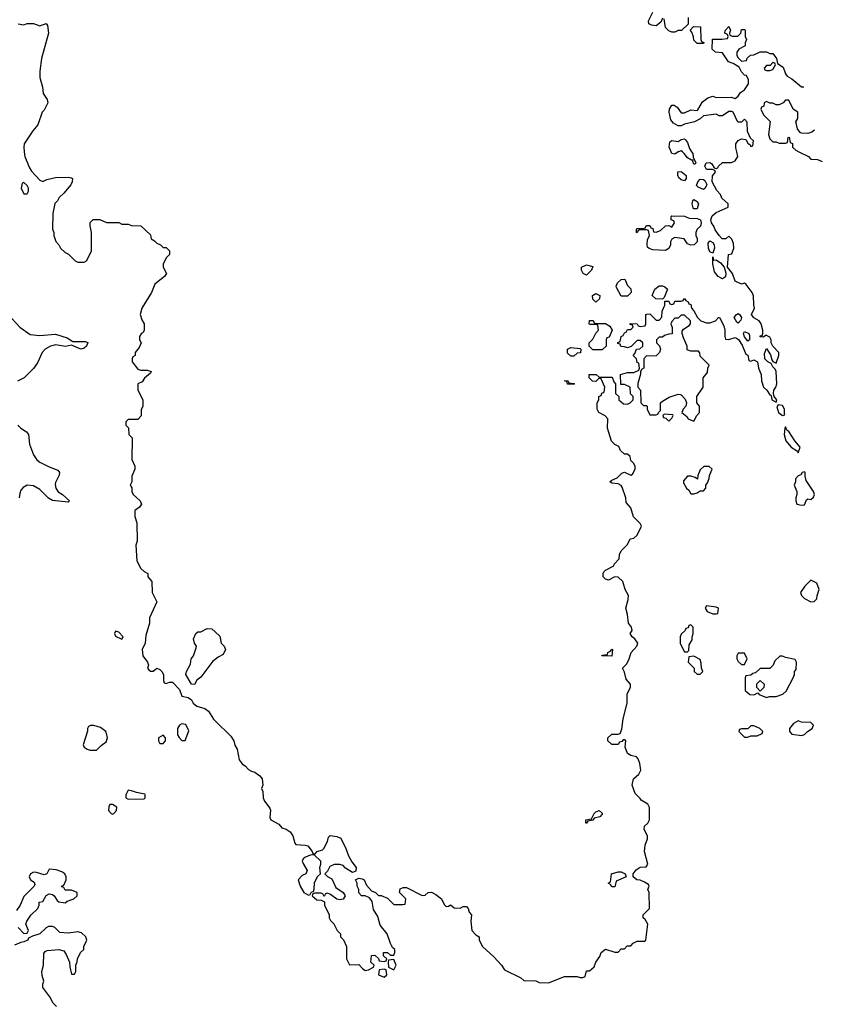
# Model space of a CAD drawing. Header units: inches. Extents: x 2348352 to 2479776, y 460422 to 613655.
# Tile 370 of 590: x 2438763 to 2443842, y 524603 to 530836. Entities that reach past the tile are written whole.
import ezdxf

# ---------------------------------------------------------------- set-up
doc = ezdxf.new("R2010")
doc.units = ezdxf.units.IN
doc.header["$MEASUREMENT"] = 0
for name, color, linetype in [('C4532', 7, 'Continuous'), ('C4533', 7, 'Continuous'), ('C4542', 7, 'Continuous'), ('C4543', 7, 'Continuous')]:
    doc.layers.add(name, color=color, linetype=linetype)

msp = doc.modelspace()

# ---------------------------------------------------------------- linework, layer by layer
at = {"layer": 'C4532', "color": 4}
for points, elevation in [([(2438791.9, 530000), (2438795.5, 529970), (2438822, 529902), (2438837.3, 529877.3), (2438890, 529821), (2438910, 529812), (2438935.3, 529824.7), (2438990, 529838), (2439070, 529838.8), (2439090, 529836), (2439098, 529830), (2439096, 529810), (2439086, 529790), (2439042.8, 529737.2), (2439012, 529710), (2439002, 529690), (2438986.4, 529673.6), (2438972, 529610), (2438971.3, 529510), (2438978, 529490), (2438978, 529470), (2438991.1, 529431.1), (2439010, 529412), (2439022, 529390), (2439050, 529362), (2439070.9, 529350.9), (2439114, 529310), (2439130, 529302), (2439170, 529302), (2439186, 529310), (2439218, 529370), (2439218, 529490), (2439208.4, 529531.6), (2439208.4, 529551.6), (2439228.4, 529571.6), (2439270, 529572), (2439312.7, 529552.7), (2439390, 529552), (2439410, 529542), (2439450, 529542), (2439470, 529534), (2439530, 529532), (2439590, 529474), (2439594, 529450), (2439616.9, 529436.9), (2439630, 529422), (2439654, 529410), (2439670, 529394), (2439690, 529394), (2439710, 529374), (2439710.7, 529349.3), (2439692, 529330), (2439671.3, 529290), (2439671.3, 529270), (2439691.3, 529230), (2439678.8, 529210), (2439618.5, 529161.5), (2439598, 529110), (2439536, 529010), (2439524.7, 528970), (2439535.3, 528935.3), (2439550.8, 528910), (2439551.3, 528870), (2439543.6, 528856.4), (2439531.6, 528848.4), (2439522, 528830), (2439522, 528810), (2439532, 528790), (2439519.6, 528760.4), (2439494, 528730), (2439494, 528710), (2439478, 528702), (2439474, 528690), (2439474, 528670), (2439510, 528624.7), (2439530, 528618), (2439570, 528617.3), (2439596, 528610), (2439590, 528598), (2439553.4, 528566.6), (2439537.3, 528542.7), (2439511.3, 528530), (2439511.3, 528490), (2439542, 528430), (2439542, 528390), (2439532.7, 528367.3), (2439531.6, 528328.4), (2439510, 528306), (2439450, 528306), (2439434, 528290), (2439434, 528270), (2439452, 528252), (2439454, 528210), (2439474, 528190), (2439472.7, 528052.7), (2439492, 528010), (2439492, 527990), (2439472.7, 527947.3), (2439472, 527910), (2439462, 527890), (2439471.6, 527871.6), (2439472, 527850), (2439482, 527830), (2439526, 527790), (2439534, 527770), (2439522, 527750), (2439491.3, 527730), (2439491.6, 527691.6), (2439504.7, 527650), (2439505.4, 527534.6), (2439498, 527510), (2439504.7, 527410), (2439530, 527362), (2439550, 527342), (2439574, 527330), (2439574, 527310), (2439599.6, 527279.6), (2439602, 527210), (2439631.3, 527150), (2439584.7, 527050), (2439583.6, 527016.4), (2439562, 526938), (2439558, 526890), (2439538.8, 526850), (2439542.8, 526810), (2439571.3, 526770), (2439578, 526750), (2439572, 526730), (2439579.6, 526719.6), (2439590, 526712), (2439607.3, 526712.7), (2439630, 526732), (2439650, 526722), (2439662, 526710), (2439672, 526690), (2439672.7, 526652.7), (2439678, 526638), (2439690, 526634), (2439710, 526642), (2439730, 526642), (2439775.3, 526595.3), (2439790, 526554), (2439830, 526544.7), (2439850, 526531.3), (2439861, 526510), (2439884.7, 526490), (2439935.3, 526475.3), (2439958.6, 526458.6), (2439988.6, 526408.6), (2440000, 526397.5)], 76), ([(2438690.9, 528970.9), (2438764.7, 528890), (2438830, 528844), (2438890, 528837.3), (2438990, 528845.7), (2439062.9, 528822.9), (2439098.8, 528798.8), (2439178, 528798), (2439193.4, 528793.4), (2439186, 528770), (2439170, 528757.2), (2439150.4, 528749.6), (2439090, 528775.3), (2439053, 528767), (2438990, 528777.4), (2438958.8, 528770), (2438924, 528750), (2438906, 528730), (2438875.3, 528664.7), (2438850, 528628), (2438791.1, 528568.9), (2438750, 528548)], 72), ([(2438751.3, 528270), (2438770, 528251.3), (2438806.4, 528226.4), (2438818, 528210), (2438824.7, 528150), (2438850, 528082), (2438871.3, 528050), (2438890, 528036), (2438950, 528004.7), (2439003.6, 527983.6), (2439014, 527970), (2439012.7, 527952.7), (2438990, 527906), (2438987.1, 527892.9), (2438990.8, 527870), (2439007.4, 527847.4), (2439034.8, 527830), (2439078, 527790), (2439070, 527782), (2438970, 527792.3), (2438946.2, 527806.2), (2438890, 527862.7), (2438850, 527885.2), (2438810, 527889), (2438784.5, 527875.5), (2438770, 527858), (2438763.5, 527836.5), (2438758.8, 527810)], 72), ([(2440000, 526786.4), (2439985.2, 526774.8), (2439910, 526674), (2439884.9, 526655.1), (2439870, 526628), (2439849.3, 526629.3), (2439815.3, 526690), (2439818, 526710), (2439844, 526756), (2439848.7, 526790), (2439862, 526810), (2439880.4, 526859.6), (2439882, 526870), (2439868.7, 526890), (2439863.1, 526916.9), (2439878, 526950), (2439890, 526962), (2439910, 526962), (2439950, 526982), (2439979.6, 526979.6), (2440000, 526961.1)], 76), ([(2438754, 525090), (2438790, 525052), (2438810, 525054), (2438818, 525070), (2438802, 525110), (2438809, 525130), (2438833.6, 525166.4), (2438878, 525210), (2438886, 525230), (2438886, 525250), (2438910, 525254), (2438930, 525292), (2438950, 525302), (2438970, 525298), (2438982, 525290), (2438999.6, 525259.6), (2439010, 525252), (2439050, 525246), (2439064, 525256), (2439106, 525270), (2439126, 525290), (2439126, 525310), (2439090, 525326), (2439050, 525326), (2439042, 525342), (2439030, 525346), (2439028, 525350), (2439042, 525358), (2439058, 525390), (2439058, 525410), (2439048, 525430), (2439030, 525442), (2438994.6, 525454.6), (2438950, 525458), (2438934, 525430), (2438918, 525422), (2438870, 525438), (2438850, 525439), (2438832, 525430), (2438822, 525410), (2438831.6, 525391.6), (2438855.3, 525375.3), (2438858, 525362), (2438854, 525350), (2438790, 525286), (2438766, 525230), (2438742.5, 525197.5)], 76), ([(2438995.3, 524590), (2438975.3, 524610), (2438954, 524650), (2438909.2, 524710), (2438909.1, 524730.9), (2438915.3, 524750), (2438904.7, 524784.7), (2438904, 524810), (2438914, 524850), (2438915.5, 524924.5), (2438923.2, 524936.8), (2438937.2, 524942.8), (2439010.8, 524950.8), (2439042, 524942), (2439058, 524918), (2439078, 524870), (2439079.6, 524839.6), (2439090, 524794), (2439110, 524794), (2439118, 524810), (2439118, 524850), (2439127.3, 524872.7), (2439128.4, 524891.6), (2439148, 524930), (2439168, 524950), (2439168, 524970), (2439188, 525010), (2439182, 525030), (2439155.1, 525055.1), (2439130, 525061.2), (2439070, 525054), (2439018, 525058), (2438986, 525090), (2438970, 525095.3), (2438945.4, 525094.6), (2438930, 525088), (2438890, 525048.7), (2438844.7, 525035.3), (2438818, 525022), (2438814, 525010), (2438790, 524998), (2438770, 524995.3), (2438730, 524978)], 76)]:
    msp.add_lwpolyline(points, dxfattribs=dict(at, elevation=elevation))
at = {"layer": 'C4532', "color": 4, "elevation": 76}
for points in [[(2438790, 529806), (2438778, 529802), (2438772, 529770), (2438790, 529734), (2438810, 529734), (2438818, 529750), (2438818, 529770), (2438810, 529786)], [(2439370, 526966), (2439362, 526950), (2439370, 526934), (2439410, 526914), (2439418, 526930), (2439390, 526958)], [(2439231.6, 526368.4), (2439212, 526368), (2439198, 526362), (2439192, 526348), (2439192, 526332), (2439165.4, 526245.4), (2439172, 526230), (2439190, 526218), (2439210, 526211.3), (2439250, 526212), (2439278, 526242), (2439310, 526264.7), (2439319, 526290), (2439315.3, 526310), (2439308.7, 526330), (2439274.8, 526354.8)], [(2439790, 526378), (2439774, 526370), (2439762, 526350), (2439762, 526310), (2439771.6, 526291.6), (2439790, 526274), (2439810, 526274), (2439833.6, 526333.6), (2439815.3, 526375.3)], [(2439670, 526306), (2439642, 526290), (2439642, 526270), (2439650, 526254), (2439670, 526254), (2439686, 526270), (2439686, 526290)], [(2439450, 525958), (2439434, 525930), (2439434, 525910), (2439450, 525902), (2439550, 525904.7), (2439558, 525910), (2439558, 525930), (2439554, 525934), (2439503.1, 525943.1), (2439470, 525955.3)], [(2439350, 525868), (2439332.7, 525867.3), (2439326.4, 525853.6), (2439326, 525830), (2439342, 525810), (2439350, 525806.8), (2439358, 525810), (2439375.3, 525830), (2439378, 525850)]]:
    msp.add_lwpolyline(points, close=True, dxfattribs=at)
at = {"layer": 'C4533', "color": 4, "elevation": 76}
msp.add_lwpolyline([(2438754, 530810), (2438790, 530804.7), (2438810, 530811.3), (2438850, 530811.3), (2438890, 530798), (2438930, 530811.3), (2438939.6, 530799.6), (2438946, 530750), (2438901, 530590), (2438891, 530510), (2438890.8, 530470), (2438906.8, 530410), (2438911, 530370), (2438936, 530330), (2438941, 530310), (2438917.3, 530262.7), (2438904.7, 530250), (2438878, 530170), (2438846.4, 530133.6), (2438791.3, 530050), (2438788.2, 530030), (2438791.9, 530000)], dxfattribs=at)
at = {"layer": 'C4542', "color": 4, "elevation": 76}
for points in [[(2440000, 526397.5), (2440099.9, 526299.9), (2440118.8, 526270), (2440124.5, 526244.5), (2440138.8, 526218.8), (2440151, 526150), (2440170, 526124.7), (2440191.1, 526111.1), (2440212, 526090), (2440230, 526078), (2440250, 526072), (2440282, 526050), (2440298, 526030), (2440302, 525990), (2440294, 525970), (2440302, 525950), (2440304.7, 525910), (2440312, 525890), (2440345.4, 525845.4), (2440351.1, 525831.1), (2440346, 525786), (2440351.3, 525771.3), (2440403.6, 525743.6), (2440421, 525721), (2440450, 525711.3), (2440474.4, 525694.4), (2440491.3, 525670), (2440503.6, 525623.6), (2440510, 525614), (2440568.9, 525611.1), (2440585.4, 525605.4), (2440614, 525570), (2440618, 525558), (2440630, 525554), (2440646, 525570), (2440679, 525581), (2440688, 525590), (2440710, 525634), (2440718, 525662), (2440728.4, 525671.6), (2440770, 525666), (2440794.8, 525654.8), (2440826.8, 525590), (2440843.4, 525543.4), (2440864.9, 525504.9), (2440891.3, 525470), (2440890, 525446), (2440870, 525438), (2440825.2, 525465.2), (2440810, 525482), (2440790, 525488), (2440752.7, 525487.3), (2440725.4, 525474.6), (2440710, 525446), (2440694, 525430), (2440711.6, 525411.6), (2440738, 525398), (2440762.8, 525342.8), (2440810.7, 525310.7), (2440822, 525290), (2440811, 525269), (2440790, 525264), (2440769, 525269), (2440730, 525298), (2440710, 525306), (2440698, 525302), (2440690, 525286), (2440682, 525302), (2440670, 525306), (2440630, 525306), (2440618, 525302), (2440614, 525290), (2440643.6, 525263.6), (2440670, 525262), (2440692, 525252), (2440692, 525230), (2440722, 525170), (2440722, 525150), (2440730, 525134), (2440751.6, 525111.6), (2440772, 525070), (2440794, 525050), (2440794, 525030), (2440811.6, 525011.6), (2440832, 524970), (2440831.3, 524890), (2440850, 524852), (2440910, 524854), (2440932, 524830), (2440950, 524818), (2440970, 524822), (2441002, 524838), (2441006, 524850), (2440986, 524870), (2440988.4, 524911.6), (2441010, 524914), (2441032.7, 524892.7), (2441038, 524878), (2441070, 524874), (2441082, 524878), (2441086, 524890), (2441066, 524910), (2441066, 524930), (2441091.6, 524931.6), (2441110, 524914), (2441130, 524914), (2441138, 524930), (2441138, 524950), (2441123.1, 524963.1), (2441108.7, 524988.7), (2441088.9, 525048.9), (2441044, 525104), (2441030, 525158), (2441002.7, 525202.7), (2440993.2, 525253.2), (2440986, 525266), (2440977.2, 525277.2), (2440950, 525289), (2440926, 525290), (2440908.4, 525308.4), (2440908.7, 525330), (2440898, 525350), (2440898, 525370), (2440888.7, 525390), (2440910, 525402), (2440930, 525398), (2440942, 525390), (2440956.9, 525356.9), (2440990, 525322), (2441014, 525310), (2441032.7, 525292.7), (2441050, 525292), (2441090, 525274), (2441130, 525234), (2441190, 525234), (2441202, 525238), (2441206, 525270), (2441166, 525310), (2441170, 525334), (2441190, 525342), (2441210, 525342), (2441310, 525292), (2441330, 525294), (2441348.4, 525311.6), (2441370, 525312), (2441397.3, 525297.3), (2441432, 525270), (2441450, 525234), (2441462, 525222), (2441476.4, 525223.6), (2441490, 525232), (2441512.7, 525212.7), (2441550, 525212), (2441570, 525222), (2441590, 525222), (2441602, 525210), (2441606.4, 525186.4), (2441622, 525170), (2441618, 525130), (2441624.7, 525070), (2441650, 525042), (2441671, 525031), (2441671.3, 525010), (2441691.3, 524970), (2441763.6, 524903.6), (2441811.3, 524850), (2441830, 524822), (2441934, 524770), (2441952.7, 524752.7), (2442030, 524752), (2442050, 524742), (2442110, 524738), (2442210, 524778), (2442290, 524778), (2442310, 524772), (2442327.3, 524772.7), (2442342, 524778), (2442350, 524814), (2442370, 524814), (2442399, 524841), (2442408.7, 524870), (2442434, 524906), (2442442, 524930), (2442470, 524951.3), (2442530, 524934), (2442550, 524934), (2442570, 524954), (2442590, 524954), (2442607.3, 524972.7), (2442630, 524974), (2442646, 524990), (2442670, 525002), (2442718, 525002), (2442726, 525010), (2442738, 525110), (2442720.4, 525140.4), (2442708, 525150), (2442708, 525170), (2442748, 525210), (2442746, 525310), (2442738, 525330), (2442746, 525350), (2442742, 525362), (2442716.4, 525376.4), (2442690, 525388), (2442668, 525390), (2442646, 525410), (2442646, 525430), (2442664.7, 525455.3), (2442690, 525471.3), (2442727.3, 525472.7), (2442738, 525490), (2442718, 525570), (2442722, 525610), (2442735.3, 525650), (2442735.3, 525670), (2442715.3, 525710), (2442718, 525730), (2442738, 525750), (2442748.4, 525771.6), (2442748.4, 525848.4), (2442738, 525870), (2442695.3, 525895.3), (2442690, 525906), (2442658, 525938), (2442638, 525990), (2442648, 526030), (2442680.4, 526059.6), (2442694.6, 526085.4), (2442687.3, 526127.3), (2442676.4, 526156.4), (2442666, 526170), (2442630, 526179), (2442608.7, 526190), (2442594, 526230), (2442598, 526270), (2442590, 526278), (2442582, 526278), (2442572.7, 526267.3), (2442558, 526262), (2442550, 526248), (2442510, 526248), (2442486, 526270), (2442486, 526290), (2442510, 526314), (2442550, 526314), (2442562, 526318), (2442574.6, 526345.4), (2442582, 526410), (2442608, 526510), (2442607.3, 526567.3), (2442628, 526610), (2442628, 526630), (2442602, 526662), (2442590, 526706), (2442578, 526730), (2442603.1, 526756.9), (2442617.2, 526782.8), (2442633.2, 526830), (2442669, 526870), (2442675.3, 526890), (2442656.5, 526916.5), (2442638, 526930), (2442626, 526950), (2442638, 526970), (2442635.3, 526990), (2442615.3, 527015.3), (2442609, 527070), (2442599, 527110), (2442614.6, 527165.4), (2442615.3, 527190), (2442594, 527230), (2442579, 527279), (2442550, 527308), (2442530, 527308.7), (2442490, 527289), (2442470, 527295.3), (2442455.3, 527310), (2442455.3, 527330), (2442460.2, 527339.8), (2442470, 527352), (2442522, 527378), (2442526, 527390), (2442556.4, 527423.6), (2442558, 527450), (2442570, 527474), (2442610, 527514), (2442626, 527550), (2442650, 527554), (2442670, 527574), (2442698, 527630), (2442690, 527646), (2442648, 527690), (2442630, 527746), (2442600.4, 527780.4), (2442598, 527810), (2442576.4, 527876.4), (2442568.4, 527888.4), (2442550, 527898), (2442510, 527902), (2442498, 527910), (2442510, 527922), (2442543.1, 527936.9), (2442573.6, 527966.4), (2442590.8, 527970.8), (2442630, 527952), (2442640.4, 527959.6), (2442658, 527990), (2442658, 528010), (2442648.4, 528028.4), (2442630, 528046), (2442626, 528070), (2442610, 528086), (2442590, 528086), (2442566, 528110), (2442554.6, 528134.6), (2442530, 528146), (2442508.4, 528168.4), (2442482, 528250), (2442486, 528310), (2442468.4, 528328.4), (2442428.9, 528348.9), (2442418, 528370), (2442418, 528410), (2442428, 528430), (2442428.4, 528451.6), (2442442, 528458), (2442447.3, 528472.7), (2442462, 528478), (2442466, 528510), (2442442, 528562), (2442430, 528566), (2442410, 528546), (2442388.4, 528548.4), (2442366, 528570), (2442366, 528590), (2442411.1, 528591.1), (2442430, 528574), (2442512.7, 528572.7), (2442523.6, 528543.6), (2442534, 528530), (2442534, 528470), (2442554, 528450), (2442554, 528430), (2442583.6, 528403.6), (2442610, 528402), (2442626, 528410), (2442646, 528430), (2442646, 528450), (2442628.4, 528468.4), (2442626, 528510), (2442590, 528526), (2442567.3, 528527.3), (2442566, 528590), (2442610, 528602), (2442650, 528602), (2442682, 528618), (2442686, 528630), (2442682, 528662), (2442670, 528666), (2442666, 528690), (2442646, 528710), (2442656.4, 528723.6), (2442666, 528750), (2442687.3, 528752.7), (2442706, 528770), (2442706, 528790), (2442690, 528806), (2442670, 528806), (2442632.7, 528767.3), (2442610, 528758), (2442590, 528766), (2442567.3, 528767.3), (2442562, 528782), (2442547.3, 528787.3), (2442547.3, 528792.7), (2442562, 528798), (2442568.4, 528831.6), (2442582, 528838), (2442590, 528854), (2442602, 528858), (2442610, 528874), (2442630, 528874), (2442646, 528890), (2442642, 528902), (2442627.3, 528907.3), (2442627.3, 528912.7), (2442671.6, 528911.6), (2442678, 528898), (2442690, 528894), (2442722, 528898), (2442726, 528910), (2442726, 528970), (2442732.7, 528972.7), (2442750, 528974), (2442790, 528934), (2442810, 528934), (2442827.3, 528952.7), (2442828, 528990), (2442846, 529030), (2442846, 529054), (2442870, 529054), (2442878, 529038), (2442890, 529034), (2442902, 529038), (2442910, 529054), (2442950, 529054), (2442962, 529058), (2442970, 529071.3), (2442978, 529058), (2442994, 529050), (2442998, 529038), (2443010, 529034), (2443014, 529010), (2443030, 528994), (2443051.6, 528951.6), (2443074, 528930), (2443110, 528918), (2443130, 528918), (2443166, 528930), (2443186, 528950), (2443192, 528950), (2443218.8, 528898.8), (2443226, 528870), (2443224.7, 528830), (2443230, 528814), (2443250, 528812), (2443290, 528824.7), (2443299.8, 528819.8), (2443311.1, 528811.1), (2443336, 528776), (2443358, 528718), (2443372, 528712), (2443378, 528678), (2443390, 528674), (2443410, 528682), (2443431.3, 528670), (2443438.8, 528630), (2443456.3, 528590), (2443458, 528550), (2443471, 528510), (2443491.3, 528490), (2443510, 528462), (2443518, 528458), (2443522, 528430), (2443550, 528414), (2443554, 528430), (2443538, 528450), (2443534, 528470), (2443535.3, 528490), (2443549, 528510), (2443554, 528530), (2443549.3, 528609.3), (2443544, 528624), (2443530, 528638), (2443519, 528659), (2443498, 528670), (2443478, 528690), (2443476.4, 528723.6), (2443490, 528754), (2443514.8, 528714.8), (2443522, 528682), (2443530, 528672), (2443550, 528662), (2443568, 528710), (2443568, 528730), (2443528.7, 528768.7), (2443518, 528790), (2443518, 528810), (2443510, 528826), (2443490, 528838), (2443482, 528838), (2443470, 528826), (2443449.3, 528829.3), (2443450, 528834), (2443462, 528838), (2443466, 528850), (2443466, 528870), (2443455.3, 528910), (2443442, 528930), (2443410, 528949), (2443394, 528970), (2443414, 529010), (2443408.4, 529031.6), (2443407.3, 529087.3), (2443398, 529110), (2443360.4, 529160.4), (2443350, 529168), (2443330, 529162), (2443290, 529182), (2443274, 529230), (2443242, 529270), (2443248.7, 529350), (2443270, 529354), (2443282, 529390), (2443280.4, 529420.4), (2443270, 529446), (2443250, 529466), (2443231.1, 529448.9), (2443208.7, 529450), (2443189.4, 529469.4), (2443165.1, 529505.1), (2443156.2, 529530), (2443142, 529550), (2443137, 529570), (2443146.2, 529593.8), (2443170, 529616), (2443246, 529650), (2443246, 529670), (2443207.3, 529707.3), (2443198, 529730), (2443174.6, 529754.6), (2443146, 529810), (2443147.3, 529847.3), (2443166, 529870), (2443162, 529882), (2443147.3, 529887.3), (2443110, 529888.7), (2443098, 529910), (2443108, 529930), (2443130, 529931.3), (2443143.6, 529923.6), (2443158, 529898), (2443170, 529894), (2443182, 529898), (2443186, 529910), (2443210, 529932), (2443267.3, 529932.7), (2443290, 529942), (2443308, 529970), (2443300.7, 530000)], [(2442933.2, 530000), (2442930, 529999), (2442910, 529984), (2442889.2, 529989.2), (2442885, 530000)], [(2443015.2, 530000), (2443022, 529990), (2443025.4, 529965.4), (2443042, 529930), (2443038, 529922), (2443030, 529922), (2443022, 529938), (2443026, 529946), (2443014, 529946), (2442990, 529962.7), (2442969, 529990), (2442956.5, 530000)], [(2443694, 530000), (2443754, 529970), (2443770, 529954), (2443811.6, 529951.6), (2443842.2, 529937.6)], [(2440000, 526961.1), (2440030, 526934), (2440038, 526890), (2440056, 526870), (2440064.7, 526850), (2440050, 526818), (2440018.8, 526801.2), (2440000, 526786.4)]]:
    msp.add_lwpolyline(points, dxfattribs=at)
for points in [[(2442970, 529815.3), (2442950, 529822), (2442934.6, 529834.6), (2442927.3, 529852.7), (2442927.3, 529872.7), (2442950, 529876), (2442980.7, 529850), (2442981, 529830)], [(2443090, 529761.2), (2443056.5, 529776.5), (2443046.3, 529786.3), (2443054, 529810), (2443070, 529826), (2443090, 529824.7), (2443098.8, 529818.8), (2443112, 529792), (2443101, 529770)], [(2443030, 529638), (2443025.2, 529645.2), (2443019, 529670), (2443022, 529690), (2443030, 529698), (2443050, 529684.7), (2443058.8, 529670), (2443050, 529638)], [(2443010, 529408.7), (2442990, 529418), (2442968, 529448), (2442910, 529458), (2442890, 529446), (2442882, 529430), (2442882, 529410), (2442870, 529388), (2442850, 529375.3), (2442770, 529379), (2442747.3, 529387.3), (2442736.4, 529396.4), (2442733.6, 529413.6), (2442736.5, 529443.5), (2442748, 529470), (2442742, 529502), (2442730, 529506), (2442690, 529506), (2442678, 529502), (2442670, 529486), (2442666, 529490), (2442666, 529510), (2442670, 529514), (2442710, 529514), (2442722, 529518), (2442730, 529534), (2442750, 529534), (2442758, 529518), (2442770, 529514), (2442774, 529494), (2442790, 529492), (2442818, 529502), (2442850, 529532), (2442870, 529534), (2442890, 529522), (2442906, 529550), (2442902, 529562), (2442886, 529570), (2442886, 529590), (2442890, 529594), (2442970, 529592), (2442999.6, 529579.6), (2443050, 529578), (2443071, 529570), (2443074.8, 529550), (2443071, 529530), (2443051.3, 529510), (2443042, 529490), (2443042, 529470), (2443051.1, 529451.1), (2443051.3, 529430), (2443032, 529410)], [(2443150, 529358), (2443130, 529366), (2443121.2, 529390), (2443119, 529421), (2443130, 529436), (2443150, 529424.7), (2443157.3, 529410), (2443159.1, 529390)], [(2443154, 529314), (2443170, 529316), (2443197.1, 529297.1), (2443221, 529270), (2443230.9, 529230.9), (2443230, 529209), (2443210, 529196), (2443184, 529210), (2443160.9, 529240.9), (2443148.9, 529291.1), (2443150, 529334)], [(2442350, 529218), (2442328, 529230), (2442318, 529250), (2442318, 529270), (2442350, 529284.7), (2442390, 529274), (2442382, 529250)], [(2442570, 529086), (2442540.4, 529140.4), (2442538, 529150), (2442546, 529170), (2442570, 529192), (2442592.7, 529192.7), (2442610, 529154), (2442631.6, 529131.6), (2442632, 529110), (2442610, 529086)], [(2442830, 529066), (2442788.4, 529068.4), (2442766, 529090), (2442782, 529130), (2442810, 529151), (2442830.9, 529150.9), (2442845.4, 529145.4), (2442862, 529130), (2442842, 529078)], [(2442410, 529048.7), (2442390, 529066), (2442388, 529090), (2442410, 529102), (2442434, 529090), (2442431.6, 529068.4)], [(2442970, 528966), (2442950, 528966), (2442930, 528946), (2442910, 528946), (2442890, 528926), (2442884.7, 528910), (2442892.7, 528887.3), (2442892.7, 528847.3), (2442870, 528846), (2442843.6, 528836.4), (2442830, 528826), (2442810, 528826), (2442794, 528810), (2442794, 528790), (2442811.6, 528771.6), (2442818, 528750), (2442812, 528730), (2442802, 528718), (2442790.8, 528709.2), (2442774.4, 528705.6), (2442730, 528708), (2442712, 528690), (2442712, 528630), (2442698, 528622), (2442692, 528608), (2442692, 528592), (2442674, 528534), (2442674, 528510), (2442692, 528490), (2442694, 528410), (2442710, 528394), (2442730, 528394), (2442734, 528390), (2442734, 528370), (2442750, 528334), (2442790, 528334), (2442802, 528338), (2442806, 528350), (2442818, 528362), (2442818, 528410), (2442830, 528422), (2442874, 528446), (2442930, 528464.7), (2442943.6, 528463.6), (2442950, 528462), (2442974, 528434), (2442982.8, 528410), (2442978, 528390), (2442962, 528370), (2442954, 528350), (2442984.7, 528324.7), (2442994, 528310), (2443030, 528294), (2443048.4, 528331.6), (2443066, 528350), (2443066, 528390), (2443048, 528410), (2443048, 528450), (2443088, 528510), (2443088, 528570), (2443116.4, 528603.6), (2443118, 528630), (2443126, 528650), (2443070, 528706), (2443067.3, 528727.3), (2443058, 528738), (2443010, 528738), (2442987.3, 528747.3), (2442986, 528770), (2442963.1, 528823.1), (2442955.3, 528850), (2442956.4, 528863.6), (2442963.1, 528876.9), (2443000.4, 528899.6), (2443008, 528910), (2443008, 528930)], [(2443310, 528915.3), (2443301.2, 528921.2), (2443285.2, 528950), (2443299, 528970), (2443310, 528976.3), (2443318.8, 528970), (2443330.6, 528950), (2443326.8, 528933.2)], [(2442410, 528914), (2442470, 528914), (2442496.9, 528896.9), (2442511.6, 528871.6), (2442492.7, 528827.3), (2442478, 528822), (2442474, 528810), (2442474, 528770), (2442450, 528746), (2442390, 528746), (2442366, 528770), (2442366, 528790), (2442390, 528814), (2442408.4, 528851.6), (2442426, 528870), (2442422, 528902), (2442410, 528906), (2442370, 528906), (2442366, 528910), (2442370, 528931.3), (2442391.6, 528931.6), (2442398, 528918)], [(2443370, 528802), (2443348.9, 528828.9), (2443344, 528850), (2443350, 528862), (2443378, 528850), (2443382, 528838), (2443382, 528810)], [(2442250, 528706), (2442230, 528726), (2442228.9, 528751.1), (2442250, 528762), (2442310, 528754), (2442314, 528750), (2442312.7, 528727.3), (2442290, 528726), (2442270, 528706)], [(2442270, 528528), (2442230, 528529), (2442226, 528546), (2442208, 528550), (2442230, 528552), (2442238, 528538), (2442270, 528534), (2442274, 528530)], [(2443562, 528398), (2443554, 528386), (2443566, 528350), (2443590, 528331.3), (2443606, 528334), (2443602, 528342), (2443604, 528370), (2443590, 528394)], [(2442842, 528338), (2442834, 528330), (2442838, 528318), (2442852.7, 528312.7), (2442870, 528294), (2442890, 528314), (2442898, 528330), (2442895.3, 528335.3)], [(2443610, 528258), (2443604.7, 528250), (2443601, 528210), (2443611.3, 528170), (2443644.7, 528130), (2443684.7, 528104.7), (2443690, 528094), (2443702, 528130), (2443669.3, 528169.3), (2443630, 528228.7), (2443618, 528238)], [(2443127.3, 528007.3), (2443092.7, 528007.3), (2443070, 527986), (2443054, 527950), (2443052.7, 527927.3), (2443038, 527938), (2443010, 527946), (2442990, 527946), (2442963.6, 527916.4), (2442963.6, 527903.6), (2442982, 527870), (2442996.9, 527856.9), (2443010, 527834), (2443030, 527834), (2443050, 527842), (2443070, 527854), (2443090, 527854), (2443106, 527870), (2443106, 527890), (2443116.4, 527903.6), (2443127.3, 527932.7), (2443128.4, 527951.6), (2443146, 527990)], [(2443730, 527974), (2443714, 527970), (2443705.4, 527954.6), (2443690, 527948), (2443672, 527930), (2443672, 527910), (2443664.7, 527890), (2443682, 527850), (2443682, 527830), (2443674, 527810), (2443674, 527790), (2443682, 527770), (2443710, 527762), (2443730, 527764.7), (2443743.1, 527796.9), (2443750, 527802), (2443770, 527798), (2443785.6, 527814.4), (2443793.2, 527830), (2443786, 527850), (2443739.5, 527919.5), (2443733.2, 527946.8), (2443734, 527970)], [(2443770, 527288), (2443731.3, 527250), (2443704.7, 527210), (2443711.3, 527190), (2443730, 527171.3), (2443770, 527151.3), (2443790, 527152), (2443808, 527170), (2443808.7, 527190), (2443822, 527230), (2443808.4, 527268.4)], [(2443110, 527126), (2443102, 527110), (2443114, 527090), (2443150, 527074), (2443170, 527074), (2443182, 527078), (2443186, 527110), (2443170, 527118)], [(2443010, 527006), (2442998, 527002), (2442992.7, 526987.3), (2442978, 526982), (2442974, 526970), (2442950, 526946), (2442942, 526930), (2442942, 526890), (2442958, 526858), (2442970, 526834), (2442990, 526834), (2442998, 526842), (2443000.4, 526879.6), (2443018, 526910), (2443018, 526930), (2443026, 526950), (2443026, 526990)], [(2442510, 526806), (2442446, 526810), (2442450, 526814), (2442482, 526818), (2442486, 526830), (2442502, 526838), (2442510, 526852), (2442514, 526850)], [(2443030, 526806), (2442998, 526802), (2442994, 526770), (2443031.6, 526731.6), (2443032, 526710), (2443050, 526692), (2443070, 526694), (2443086, 526710), (2443078, 526730), (2443076.4, 526763.6), (2443070, 526786)], [(2443350, 526826), (2443310, 526826), (2443302, 526810), (2443302, 526790), (2443310, 526774), (2443330, 526754), (2443350, 526754), (2443366, 526790)], [(2443590, 526808), (2443572.7, 526807.3), (2443542, 526778), (2443531, 526749), (2443510, 526728), (2443450, 526728), (2443419.6, 526700.4), (2443403.6, 526696.4), (2443390, 526686), (2443358, 526682), (2443354, 526670), (2443354, 526590), (2443383.6, 526563.6), (2443410, 526562), (2443434, 526574), (2443443.6, 526563.6), (2443490, 526544.7), (2443508.7, 526551.3), (2443550, 526551.3), (2443592.9, 526567.1), (2443613.6, 526586.4), (2443658, 526670), (2443666, 526690), (2443666, 526710), (2443676.4, 526723.6), (2443678, 526770), (2443670, 526786), (2443610, 526798)], [(2443450, 526586), (2443428, 526608), (2443428.4, 526631.6), (2443450, 526652), (2443474, 526630), (2443471.6, 526608.4)], [(2443410, 526366), (2443390, 526366), (2443370, 526346), (2443330, 526346), (2443318, 526342), (2443314, 526330), (2443350, 526294), (2443370, 526294), (2443390, 526302), (2443430, 526302), (2443462, 526318), (2443466, 526330), (2443446, 526350)], [(2443690, 526398), (2443659.6, 526380.4), (2443634, 526350), (2443634, 526330), (2443650, 526314), (2443710, 526304.7), (2443730, 526312), (2443748.9, 526331.1), (2443778, 526350), (2443786, 526370), (2443770, 526386), (2443711.6, 526388.4)], [(2442350, 525748.7), (2442346, 525750), (2442346, 525770), (2442382, 525778), (2442398, 525810), (2442410, 525822), (2442430.9, 525830.9), (2442450, 525814), (2442450, 525806), (2442434, 525790), (2442398, 525782), (2442390, 525768), (2442358, 525762)], [(2440610, 525548.7), (2440590, 525542), (2440566.8, 525533.2), (2440556.9, 525523.1), (2440551.3, 525510), (2440558, 525490), (2440582, 525450), (2440574, 525430), (2440550, 525418), (2440524.7, 525390), (2440538, 525350), (2440562, 525310), (2440590, 525294), (2440602, 525298), (2440610, 525314), (2440622, 525318), (2440627.3, 525332.7), (2440628.9, 525371.1), (2440648.4, 525411.6), (2440666, 525430), (2440662, 525470), (2440668.7, 525490), (2440668, 525510), (2440628, 525548)], [(2442510, 525346), (2442502, 525362), (2442488, 525370), (2442502, 525378), (2442508, 525430), (2442550, 525442), (2442570, 525442), (2442594, 525430), (2442602, 525410), (2442538, 525382), (2442530, 525346)], [(2441130, 524886), (2441098, 524882), (2441094, 524870), (2441098, 524838), (2441130, 524822), (2441146, 524850)], [(2441070, 524826), (2441038, 524822), (2441034, 524790), (2441070, 524774), (2441086, 524790), (2441082, 524822)]]:
    msp.add_lwpolyline(points, close=True, dxfattribs=at)
at = {"layer": 'C4543', "color": 4, "elevation": 76}
for points in [[(2442830, 530846), (2442819.8, 530820.2), (2442790, 530797.2), (2442761.5, 530801.5), (2442745.2, 530810), (2442742.7, 530830), (2442770, 530884.7)], [(2442994, 530850), (2442992.7, 530807.3), (2442951.6, 530768.4), (2442930, 530768), (2442910, 530758), (2442890, 530758), (2442870, 530766), (2442850, 530786), (2442842, 530842)], [(2443300.7, 530000), (2443294.6, 530025.4), (2443295.3, 530050), (2443309.2, 530070.8), (2443330, 530082), (2443358, 530078), (2443370, 530054), (2443384.7, 530044.7), (2443390, 530034), (2443402, 530038), (2443406, 530070), (2443387.3, 530087.3), (2443368, 530128), (2443367.3, 530187.3), (2443350, 530206), (2443331.6, 530188.4), (2443308.4, 530188.4), (2443278, 530250), (2443270, 530255.3), (2443250, 530255.3), (2443210, 530228), (2443190, 530228), (2443170, 530238), (2443090, 530228), (2443070, 530208), (2443034, 530190), (2442970, 530174), (2442950, 530164), (2442930, 530165.2), (2442900.9, 530180.9), (2442882.9, 530202.9), (2442874, 530250), (2442875.1, 530270), (2442890, 530296), (2442904.7, 530295.3), (2442923, 530283), (2442950, 530246), (2442970, 530246), (2443010, 530264.7), (2443050, 530262), (2443055.3, 530264.7), (2443083.1, 530316.9), (2443118, 530342), (2443150, 530351.3), (2443170, 530344.7), (2443265.4, 530345.4), (2443290, 530338), (2443310, 530352), (2443325.2, 530374.8), (2443350, 530392), (2443375.3, 530430), (2443374.6, 530454.6), (2443362, 530482), (2443350, 530486), (2443330, 530506), (2443315.3, 530535.3), (2443278, 530558), (2443248, 530570), (2443210, 530626), (2443166, 530630), (2443146, 530650), (2443147.3, 530712.7), (2443207.3, 530712.7), (2443242, 530718), (2443246, 530730), (2443242, 530742), (2443226, 530750), (2443227.3, 530767.3), (2443250, 530794), (2443262, 530770), (2443254, 530750), (2443258, 530738), (2443272.7, 530732.7), (2443307.3, 530732.7), (2443326, 530750), (2443330, 530774), (2443350, 530774), (2443354, 530770), (2443354, 530730), (2443362, 530710), (2443354, 530690), (2443354, 530670), (2443314, 530650), (2443302, 530630), (2443302, 530610), (2443310, 530594), (2443330, 530574), (2443362, 530578), (2443367.3, 530592.7), (2443387.3, 530612.7), (2443410, 530614), (2443450, 530632), (2443490, 530632), (2443510, 530622), (2443530, 530622), (2443551.6, 530591.6), (2443558, 530558), (2443595.3, 530535.3), (2443610, 530494), (2443619.6, 530479.6), (2443650, 530462), (2443710, 530412), (2443725.4, 530411.7)], [(2443793.1, 530136.9), (2443776, 530124), (2443750, 530115.3), (2443710, 530118), (2443702, 530122), (2443685.2, 530145.2), (2443676.4, 530183.6), (2443675.3, 530190), (2443688, 530210), (2443688, 530250), (2443658, 530270), (2443630, 530326), (2443610, 530326), (2443594, 530310), (2443570, 530298), (2443550, 530298), (2443530, 530308), (2443510, 530308), (2443490, 530318), (2443474, 530310), (2443471.6, 530288.4), (2443458, 530282), (2443454, 530270), (2443470, 530234), (2443511.6, 530191.6), (2443501, 530110), (2443510, 530082), (2443530, 530062), (2443550, 530062), (2443570, 530054), (2443610, 530054), (2443622, 530058), (2443626, 530090), (2443631.6, 530091.6), (2443638, 530058), (2443652.7, 530052.7), (2443654, 530030), (2443674, 530010), (2443694, 530000)], [(2442885, 530000), (2442873.2, 530030), (2442876.4, 530063.6), (2442890, 530071.3), (2442930, 530066), (2442950, 530078.8), (2442970, 530081), (2442975.9, 530075.9), (2442990, 530058), (2443000.9, 530020.9), (2443015.2, 530000)], [(2442956.5, 530000), (2442950, 530005.2), (2442933.2, 530000)]]:
    msp.add_lwpolyline(points, dxfattribs=at)
for points in [[(2443050, 530686), (2443030, 530706), (2443027.3, 530727.3), (2443016.4, 530756.4), (2443006, 530770), (2443027.3, 530792.7), (2443071.3, 530791.3), (2443074, 530710), (2443078, 530698), (2443092.7, 530692.7), (2443090, 530686)], [(2443530, 530566), (2443512.7, 530547.3), (2443490, 530546), (2443474, 530530), (2443478, 530518), (2443490, 530514), (2443510, 530514), (2443530, 530522), (2443546, 530550), (2443542, 530562)]]:
    msp.add_lwpolyline(points, close=True, dxfattribs=at)

doc.saveas('drawing.dxf')
